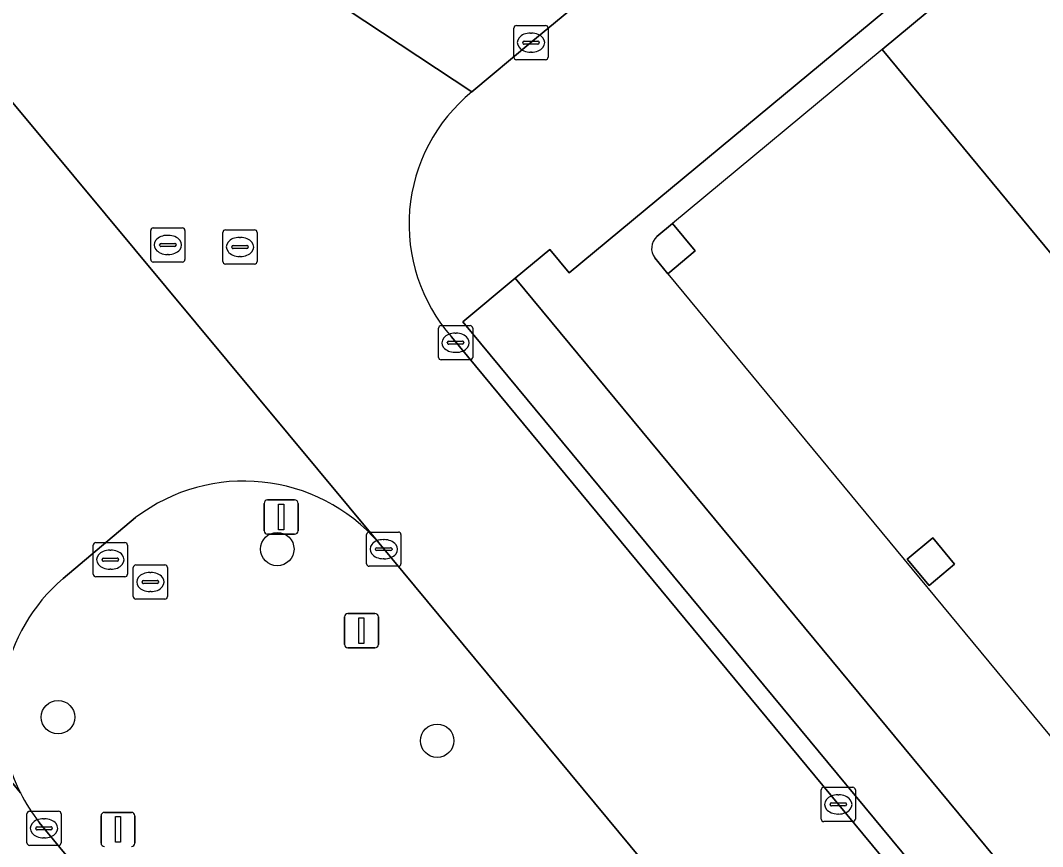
# Model space of a CAD drawing. Extents: x 159489 to 160304, y 383825 to 384531.
# Drawn here: x 159922.97 to 159952.85, y 384307.6 to 384331.74 of the extents above; entities that cross this region are included whole.
import ezdxf

# ---------------------------------------------------------------- set-up
doc = ezdxf.new("R2010")
doc.units = 0
for name, color, linetype in [('IMGEO_Berm_groen', 7, 'Continuous'), ('IMGEO_Boom', 7, 'Continuous'), ('IMGEO_Brandkraan', 7, 'Continuous'), ('IMGEO_Erf', 7, 'Continuous'), ('IMGEO_Kolk', 7, 'Continuous'), ('IMGEO_Lichtmast', 7, 'Continuous'), ('IMGEO_Pand', 7, 'Continuous'), ('IMGEO_Pand_overbouw', 7, 'Continuous'), ('IMGEO_Rijbaan_lokaal_gesloten', 7, 'Continuous'), ('IMGEO_Rioolput', 7, 'Continuous'), ('IMGEO_Verkeersbordpaal', 7, 'Continuous'), ('IMGEO_Voetpad_open', 7, 'Continuous')]:
    doc.layers.add(name, color=color, linetype=linetype)

msp = doc.modelspace()

# ---------------------------------------------------------------- linework, layer by layer
at = {"layer": 'IMGEO_Berm_groen'}
for points in [[(159926.335, 384317.209), (159924.216, 384315.43)], [(159923.519, 384308.303), (159950.937, 384275.149), (159960.793, 384283.511), (159933.445, 384316.469)]]:
    msp.add_lwpolyline(points, dxfattribs=at)
for centre, radius, start, end in [((159929.497, 384313.066), 5.212, 40.7609, 127.3554), ((159927.568, 384311.505), 5.161, 130.4987, 206.9729), ((159927.567, 384311.5), 5.158, 206.9304, 218.3043)]:
    msp.add_arc(centre, radius, start, end, dxfattribs=at)
at = {"layer": 'IMGEO_Boom'}
for centre in [(159930.476, 384316.289), (159924.067, 384311.378), (159935.15, 384310.688)]:
    msp.add_circle(centre, 0.489, dxfattribs=at)
at = {"layer": 'IMGEO_Brandkraan'}
for p, q in [((159925.096, 384315.554), (159925.096, 384316.406)), ((159925.171, 384316.48), (159926.023, 384316.48)), ((159925.584, 384316.26), (159925.609, 384316.26)), ((159926.097, 384316.406), (159926.097, 384315.554)), ((159925.355, 384315.974), (159925.355, 384315.986)), ((159925.398, 384316.023), (159925.796, 384316.023)), ((159925.839, 384315.986), (159925.839, 384315.974)), ((159925.793, 384315.937), (159925.395, 384315.937)), ((159925.607, 384315.7), (159925.582, 384315.7)), ((159926.023, 384315.48), (159925.171, 384315.48))]:
    msp.add_line(p, q, dxfattribs=at)
for points in [[(159925.096, 384315.554), (159925.096, 384316.406)], [(159925.171, 384316.48), (159926.023, 384316.48)], [(159926.097, 384316.406), (159926.097, 384315.554)], [(159926.023, 384315.48), (159925.171, 384315.48)]]:
    msp.add_lwpolyline(points, dxfattribs=at)
for centre, radius, start, end in [((159925.173, 384316.404), 0.0765, 91.552, 178.448), ((159925.173, 384316.404), 0.0765, 91.552, 178.448), ((159926.021, 384316.404), 0.0765, 1.552, 88.448), ((159926.021, 384316.404), 0.0765, 1.552, 88.448), ((159925.395, 384315.983), 0.0403, 85.8775, 175.7526), ((159925.392, 384315.973), 0.0366, 178.938, 274.7102), ((159925.796, 384315.98), 0.043, 264.8664, 352.4533), ((159925.8, 384315.985), 0.0386, 1.7309, 96.639), ((159925.173, 384315.556), 0.0765, 181.552, 268.448), ((159925.173, 384315.556), 0.0765, 181.552, 268.448), ((159926.021, 384315.556), 0.0765, 271.552, 358.448), ((159926.021, 384315.556), 0.0765, 271.552, 358.448)]:
    msp.add_arc(centre, radius, start, end, dxfattribs=at)
for centre, major_axis, ratio, start_param, end_param in [((159925.583, 384315.98), (-0.387, 0.002), 0.722429, 4.712389, 7.853982), ((159925.608, 384315.98), (-0.39, 0.002), 0.717154, 1.570796, 4.712389)]:
    msp.add_ellipse(centre, major_axis=major_axis, ratio=ratio, start_param=start_param, end_param=end_param, dxfattribs=at)
at = {"layer": 'IMGEO_Erf'}
for points in [[(159990.837, 384365.638), (160010.691, 384341.649), (160013.944, 384344.349), (159993.239, 384369.301), (159939.01, 384324.365), (159938.439, 384325.04), (159937.427, 384324.203), (159975.49, 384278.275), (159977.835, 384280.227), (160030.58, 384324.136)], [(160013.598, 384337.354), (159971.601, 384302.553), (159948.159, 384330.888), (159990.128, 384365.704)], [(159941.572, 384325.42), (159942.029, 384325.799), (159942.696, 384325.002)], [(159942.696, 384325.002), (159941.896, 384324.332), (159941.51, 384324.799)]]:
    msp.add_lwpolyline(points, dxfattribs=at)
msp.add_lwpolyline([(159949.529, 384315.228), (159948.889, 384315.996), (159949.637, 384316.62), (159950.278, 384315.852)], close=True, dxfattribs=at)
msp.add_arc((159941.884, 384325.075), 0.465, 132.1446, 216.4525, dxfattribs=at)
at = {"layer": 'IMGEO_Kolk'}
for p, q in [((159937.392, 384330.664), (159937.392, 384331.516)), ((159937.467, 384331.59), (159938.319, 384331.59)), ((159938.393, 384331.516), (159938.393, 384330.664)), ((159937.88, 384331.37), (159937.905, 384331.37)), ((159937.651, 384331.084), (159937.651, 384331.096)), ((159938.089, 384331.047), (159937.691, 384331.047)), ((159937.694, 384331.133), (159938.092, 384331.133)), ((159938.135, 384331.096), (159938.135, 384331.084)), ((159937.903, 384330.81), (159937.878, 384330.81)), ((159938.319, 384330.59), (159937.467, 384330.59)), ((159935.188, 384321.893), (159935.188, 384322.745)), ((159935.263, 384322.819), (159936.115, 384322.819)), ((159935.676, 384322.599), (159935.701, 384322.599)), ((159936.189, 384322.745), (159936.189, 384321.893)), ((159935.447, 384322.313), (159935.447, 384322.325)), ((159935.885, 384322.276), (159935.487, 384322.276)), ((159935.49, 384322.362), (159935.888, 384322.362)), ((159935.931, 384322.325), (159935.931, 384322.313)), ((159935.699, 384322.039), (159935.674, 384322.039)), ((159936.115, 384321.819), (159935.263, 384321.819)), ((159933.088, 384315.861), (159933.088, 384316.713)), ((159933.163, 384316.787), (159934.015, 384316.787)), ((159933.576, 384316.567), (159933.601, 384316.567)), ((159934.089, 384316.713), (159934.089, 384315.861)), ((159933.347, 384316.281), (159933.347, 384316.293)), ((159933.39, 384316.33), (159933.788, 384316.33)), ((159933.831, 384316.293), (159933.831, 384316.281)), ((159933.785, 384316.244), (159933.387, 384316.244)), ((159933.599, 384316.007), (159933.574, 384316.007)), ((159934.015, 384315.787), (159933.163, 384315.787)), ((159946.375, 384308.402), (159946.375, 384309.254)), ((159946.45, 384309.328), (159947.302, 384309.328)), ((159946.863, 384309.108), (159946.888, 384309.108)), ((159947.376, 384309.254), (159947.376, 384308.402)), ((159946.634, 384308.822), (159946.634, 384308.834)), ((159946.677, 384308.871), (159947.075, 384308.871)), ((159947.118, 384308.834), (159947.118, 384308.822)), ((159923.157, 384307.705), (159923.157, 384308.557)), ((159923.232, 384308.631), (159924.084, 384308.631)), ((159924.158, 384308.557), (159924.158, 384307.705)), ((159947.072, 384308.785), (159946.674, 384308.785)), ((159946.886, 384308.548), (159946.861, 384308.548)), ((159923.645, 384308.411), (159923.67, 384308.411)), ((159947.302, 384308.328), (159946.45, 384308.328)), ((159923.416, 384308.125), (159923.416, 384308.137)), ((159923.854, 384308.088), (159923.456, 384308.088)), ((159923.459, 384308.174), (159923.857, 384308.174)), ((159923.9, 384308.137), (159923.9, 384308.125)), ((159924.084, 384307.631), (159923.232, 384307.631)), ((159923.668, 384307.851), (159923.643, 384307.851))]:
    msp.add_line(p, q, dxfattribs=at)
for points in [[(159937.392, 384330.664), (159937.392, 384331.516)], [(159937.467, 384331.59), (159938.319, 384331.59)], [(159938.393, 384331.516), (159938.393, 384330.664)], [(159938.319, 384330.59), (159937.467, 384330.59)], [(159935.188, 384321.893), (159935.188, 384322.745)], [(159935.263, 384322.819), (159936.115, 384322.819)], [(159936.189, 384322.745), (159936.189, 384321.893)], [(159936.115, 384321.819), (159935.263, 384321.819)], [(159933.088, 384315.861), (159933.088, 384316.713)], [(159933.163, 384316.787), (159934.015, 384316.787)], [(159934.089, 384316.713), (159934.089, 384315.861)], [(159934.015, 384315.787), (159933.163, 384315.787)], [(159946.375, 384308.402), (159946.375, 384309.254)], [(159946.45, 384309.328), (159947.302, 384309.328)], [(159947.376, 384309.254), (159947.376, 384308.402)], [(159923.157, 384307.705), (159923.157, 384308.557)], [(159923.232, 384308.631), (159924.084, 384308.631)], [(159924.158, 384308.557), (159924.158, 384307.705)], [(159947.302, 384308.328), (159946.45, 384308.328)], [(159924.084, 384307.631), (159923.232, 384307.631)]]:
    msp.add_lwpolyline(points, dxfattribs=at)
for centre, radius, start, end in [((159937.469, 384331.514), 0.0765, 91.552, 178.448), ((159937.469, 384331.514), 0.0765, 91.552, 178.448), ((159938.317, 384331.514), 0.0765, 1.552, 88.448), ((159938.317, 384331.514), 0.0765, 1.552, 88.448), ((159937.691, 384331.093), 0.0403, 85.8775, 175.7526), ((159937.688, 384331.083), 0.0366, 178.938, 274.7102), ((159938.092, 384331.09), 0.043, 264.8664, 352.4533), ((159938.096, 384331.095), 0.0386, 1.7309, 96.639), ((159937.469, 384330.666), 0.0765, 181.552, 268.448), ((159937.469, 384330.666), 0.0765, 181.552, 268.448), ((159938.317, 384330.666), 0.0765, 271.552, 358.448), ((159938.317, 384330.666), 0.0765, 271.552, 358.448), ((159935.265, 384322.743), 0.0765, 91.552, 178.448), ((159935.265, 384322.743), 0.0765, 91.552, 178.448), ((159936.113, 384322.743), 0.0765, 1.552, 88.448), ((159936.113, 384322.743), 0.0765, 1.552, 88.448), ((159935.487, 384322.322), 0.0403, 85.8775, 175.7526), ((159935.484, 384322.312), 0.0366, 178.938, 274.7102), ((159935.888, 384322.319), 0.043, 264.8664, 352.4533), ((159935.892, 384322.324), 0.0386, 1.7309, 96.639), ((159935.265, 384321.895), 0.0765, 181.552, 268.448), ((159935.265, 384321.895), 0.0765, 181.552, 268.448), ((159936.113, 384321.895), 0.0765, 271.552, 358.448), ((159936.113, 384321.895), 0.0765, 271.552, 358.448), ((159933.165, 384316.711), 0.0765, 91.552, 178.448), ((159933.165, 384316.711), 0.0765, 91.552, 178.448), ((159934.013, 384316.711), 0.0765, 1.552, 88.448), ((159934.013, 384316.711), 0.0765, 1.552, 88.448), ((159933.387, 384316.29), 0.0403, 85.8775, 175.7526), ((159933.384, 384316.28), 0.0366, 178.938, 274.7102), ((159933.788, 384316.287), 0.043, 264.8664, 352.4533), ((159933.792, 384316.292), 0.0386, 1.7309, 96.639), ((159933.165, 384315.863), 0.0765, 181.552, 268.448), ((159933.165, 384315.863), 0.0765, 181.552, 268.448), ((159934.013, 384315.863), 0.0765, 271.552, 358.448), ((159934.013, 384315.863), 0.0765, 271.552, 358.448), ((159946.452, 384309.252), 0.0765, 91.552, 178.448), ((159946.452, 384309.252), 0.0765, 91.552, 178.448), ((159947.3, 384309.252), 0.0765, 1.552, 88.448), ((159947.3, 384309.252), 0.0765, 1.552, 88.448), ((159946.674, 384308.831), 0.0403, 85.8775, 175.7526), ((159946.671, 384308.821), 0.0366, 178.938, 274.7102), ((159947.075, 384308.828), 0.043, 264.8664, 352.4533), ((159947.079, 384308.833), 0.0386, 1.7309, 96.639), ((159923.234, 384308.555), 0.0765, 91.552, 178.448), ((159923.234, 384308.555), 0.0765, 91.552, 178.448), ((159924.082, 384308.555), 0.0765, 1.552, 88.448), ((159924.082, 384308.555), 0.0765, 1.552, 88.448), ((159946.452, 384308.404), 0.0765, 181.552, 268.448), ((159946.452, 384308.404), 0.0765, 181.552, 268.448), ((159947.3, 384308.404), 0.0765, 271.552, 358.448), ((159947.3, 384308.404), 0.0765, 271.552, 358.448), ((159923.456, 384308.134), 0.0403, 85.8775, 175.7526), ((159923.453, 384308.124), 0.0366, 178.938, 274.7102), ((159923.857, 384308.131), 0.043, 264.8664, 352.4533), ((159923.861, 384308.136), 0.0386, 1.7309, 96.639), ((159923.234, 384307.707), 0.0765, 181.552, 268.448), ((159923.234, 384307.707), 0.0765, 181.552, 268.448), ((159924.082, 384307.707), 0.0765, 271.552, 358.448), ((159924.082, 384307.707), 0.0765, 271.552, 358.448)]:
    msp.add_arc(centre, radius, start, end, dxfattribs=at)
for centre, major_axis, ratio, start_param, end_param in [((159937.879, 384331.09), (-0.387, 0.002), 0.722429, 4.712389, 7.853982), ((159937.904, 384331.09), (-0.39, 0.002), 0.717154, 1.570796, 4.712389), ((159935.675, 384322.319), (-0.387, 0.002), 0.722429, 4.712389, 7.853982), ((159935.7, 384322.319), (-0.39, 0.002), 0.717154, 1.570796, 4.712389), ((159933.575, 384316.287), (-0.387, 0.002), 0.722429, 4.712389, 7.853982), ((159933.6, 384316.287), (-0.39, 0.002), 0.717154, 1.570796, 4.712389), ((159946.862, 384308.828), (-0.387, 0.002), 0.722429, 4.712389, 7.853982), ((159946.887, 384308.828), (-0.39, 0.002), 0.717154, 1.570796, 4.712389), ((159923.644, 384308.131), (-0.387, 0.002), 0.722429, 4.712389, 7.853982), ((159923.669, 384308.131), (-0.39, 0.002), 0.717154, 1.570796, 4.712389)]:
    msp.add_ellipse(centre, major_axis=major_axis, ratio=ratio, start_param=start_param, end_param=end_param, dxfattribs=at)
at = {"layer": 'IMGEO_Lichtmast'}
for p, q in [((159932.441, 384313.506), (159932.441, 384314.306)), ((159932.441, 384314.306), (159932.441, 384313.506)), ((159932.541, 384314.406), (159933.331, 384314.406)), ((159933.331, 384314.406), (159932.541, 384314.406)), ((159933.431, 384314.306), (159933.431, 384313.506)), ((159933.431, 384313.506), (159933.431, 384314.306)), ((159933.331, 384313.406), (159932.541, 384313.406)), ((159932.541, 384313.406), (159933.331, 384313.406)), ((159925.324, 384307.697), (159925.324, 384308.497)), ((159925.324, 384308.497), (159925.324, 384307.697)), ((159925.424, 384308.597), (159926.214, 384308.597)), ((159926.214, 384308.597), (159925.424, 384308.597)), ((159926.314, 384308.497), (159926.314, 384307.697)), ((159926.314, 384307.697), (159926.314, 384308.497))]:
    msp.add_line(p, q, dxfattribs=at)
for points in [[(159932.861, 384314.281), (159933.011, 384314.281), (159933.011, 384313.531), (159932.861, 384313.531), (159932.861, 384314.281)], [(159925.744, 384308.472), (159925.894, 384308.472), (159925.894, 384307.722), (159925.744, 384307.722), (159925.744, 384308.472)]]:
    msp.add_lwpolyline(points, dxfattribs=at)
for centre, start, end in [((159932.541, 384314.306), 90, 180), ((159932.541, 384314.306), 90, 180), ((159933.331, 384314.306), 0, 90), ((159933.331, 384314.306), 360, 90), ((159932.541, 384313.506), 180, 270), ((159932.541, 384313.506), 180, 270), ((159933.331, 384313.506), 270, 0), ((159933.331, 384313.506), 270, 0), ((159925.424, 384308.497), 90, 180), ((159925.424, 384308.497), 90, 180), ((159926.214, 384308.497), 0, 90), ((159926.214, 384308.497), 360, 90), ((159925.424, 384307.697), 180, 270), ((159925.424, 384307.697), 180, 270), ((159926.214, 384307.697), 270, 0), ((159926.214, 384307.697), 270, 0)]:
    msp.add_arc(centre, 0.1, start, end, dxfattribs=at)
at = {"layer": 'IMGEO_Pand'}
for points in [[(159990.128, 384365.704), (159948.159, 384330.888), (159971.601, 384302.553), (160013.598, 384337.354)], [(159941.51, 384324.799), (159941.896, 384324.332), (159942.696, 384325.002), (159942.029, 384325.799)], [(159942.029, 384325.799), (159941.572, 384325.42)]]:
    msp.add_lwpolyline(points, dxfattribs=at)
msp.add_lwpolyline([(159948.889, 384315.996), (159949.529, 384315.228), (159950.278, 384315.852), (159949.637, 384316.62)], close=True, dxfattribs=at)
msp.add_arc((159941.884, 384325.075), 0.465, 132.1446, 216.4525, dxfattribs=at)
at = {"layer": 'IMGEO_Pand_overbouw'}
for points in [[(159948.159, 384330.888), (159942.029, 384325.799), (159941.572, 384325.42)], [(159965.128, 384297.222), (159965.465, 384297.469), (159971.601, 384302.553), (159948.159, 384330.888)], [(159941.51, 384324.799), (159941.896, 384324.332), (159957.062, 384305.998), (159964.007, 384297.602), (159964.287, 384297.264)]]:
    msp.add_lwpolyline(points, dxfattribs=at)
msp.add_arc((159941.884, 384325.075), 0.465, 132.1446, 216.4525, dxfattribs=at)
at = {"layer": 'IMGEO_Rijbaan_lokaal_gesloten'}
for points in [[(159923.606, 384333.776), (159921.11, 384336.779), (159915.672, 384343.348), (159914.984, 384344.176), (159913.052, 384346.504), (159895.168, 384368.052), (159886.419, 384378.641), (159884.396, 384381.053), (159884.326, 384381.141), (159881.633, 384378.871), (159906.826, 384348.547), (159910.716, 384343.831), (159912.141, 384342.122), (159915.27, 384338.331), (159916.545, 384336.786), (159918.3, 384334.666), (159933.445, 384316.469), (159960.793, 384283.511)], [(159983.788, 384376.807), (159982.044, 384375.396), (159970.057, 384365.48), (159957.295, 384354.909), (159945.317, 384344.999), (159934.113, 384335.743), (159930.945, 384333.111), (159936.165, 384329.649), (159937.893, 384331.09), (159949.096, 384340.336), (159961.075, 384350.273), (159973.829, 384360.821), (159986.588, 384371.379), (159989.867, 384374.086), (159993.379, 384376.985)], [(159933.445, 384316.469), (159918.3, 384334.666)], [(159936.165, 384329.649), (159930.945, 384333.111)], [(159910.12, 384324.863), (159922.968, 384309.164)], [(159922.968, 384309.164), (159910.12, 384324.863)], [(160037.81, 384196.565), (160039.018, 384197.587), (160038.858, 384197.779), (160037.343, 384196.516), (160033.227, 384201.454), (159992.986, 384250.055), (159994.505, 384251.312), (159990.035, 384256.71), (159988.52, 384255.456), (159973.268, 384273.877), (159974.782, 384275.132), (159935.565, 384322.496)], [(159924.216, 384315.43), (159926.335, 384317.209)], [(159959.123, 384265.32), (159954.711, 384270.626), (159950.937, 384275.149), (159923.519, 384308.303)]]:
    msp.add_lwpolyline(points, dxfattribs=at)
for centre, radius, start, end in [((159939.311, 384325.783), 4.984, 129.1408, 221.2696), ((159929.497, 384313.066), 5.212, 40.7609, 127.3554), ((159927.568, 384311.505), 5.161, 130.4987, 206.9729), ((159927.567, 384311.5), 5.158, 206.9304, 218.3043)]:
    msp.add_arc(centre, radius, start, end, dxfattribs=at)
at = {"layer": 'IMGEO_Rioolput'}
for p, q in [((159926.777, 384324.752), (159926.777, 384325.604)), ((159926.852, 384325.678), (159927.704, 384325.678)), ((159927.778, 384325.604), (159927.778, 384324.752)), ((159928.885, 384324.693), (159928.885, 384325.545)), ((159928.96, 384325.619), (159929.812, 384325.619)), ((159929.886, 384325.545), (159929.886, 384324.693)), ((159927.079, 384325.221), (159927.477, 384325.221)), ((159927.265, 384325.458), (159927.29, 384325.458)), ((159929.373, 384325.399), (159929.398, 384325.399)), ((159927.036, 384325.172), (159927.036, 384325.184)), ((159927.474, 384325.135), (159927.076, 384325.135)), ((159927.52, 384325.184), (159927.52, 384325.172)), ((159929.144, 384325.113), (159929.144, 384325.125)), ((159929.582, 384325.076), (159929.184, 384325.076)), ((159929.187, 384325.162), (159929.585, 384325.162)), ((159929.628, 384325.125), (159929.628, 384325.113)), ((159927.704, 384324.678), (159926.852, 384324.678)), ((159927.288, 384324.898), (159927.263, 384324.898)), ((159929.396, 384324.839), (159929.371, 384324.839)), ((159929.812, 384324.619), (159928.96, 384324.619)), ((159926.266, 384314.9), (159926.266, 384315.752)), ((159926.341, 384315.826), (159927.193, 384315.826)), ((159927.267, 384315.752), (159927.267, 384314.9)), ((159926.568, 384315.369), (159926.966, 384315.369)), ((159926.754, 384315.606), (159926.779, 384315.606)), ((159926.525, 384315.32), (159926.525, 384315.332)), ((159926.963, 384315.283), (159926.565, 384315.283)), ((159927.009, 384315.332), (159927.009, 384315.32)), ((159927.193, 384314.826), (159926.341, 384314.826)), ((159926.777, 384315.046), (159926.752, 384315.046))]:
    msp.add_line(p, q, dxfattribs=at)
for points in [[(159926.777, 384324.752), (159926.777, 384325.604)], [(159926.852, 384325.678), (159927.704, 384325.678)], [(159927.778, 384325.604), (159927.778, 384324.752)], [(159928.885, 384324.693), (159928.885, 384325.545)], [(159928.96, 384325.619), (159929.812, 384325.619)], [(159929.886, 384325.545), (159929.886, 384324.693)], [(159927.704, 384324.678), (159926.852, 384324.678)], [(159929.812, 384324.619), (159928.96, 384324.619)], [(159926.266, 384314.9), (159926.266, 384315.752)], [(159926.341, 384315.826), (159927.193, 384315.826)], [(159927.267, 384315.752), (159927.267, 384314.9)], [(159927.193, 384314.826), (159926.341, 384314.826)]]:
    msp.add_lwpolyline(points, dxfattribs=at)
for centre, radius, start, end in [((159926.854, 384325.602), 0.0765, 91.552, 178.448), ((159926.854, 384325.602), 0.0765, 91.552, 178.448), ((159927.702, 384325.602), 0.0765, 1.552, 88.448), ((159927.702, 384325.602), 0.0765, 1.552, 88.448), ((159928.962, 384325.543), 0.0765, 91.552, 178.448), ((159928.962, 384325.543), 0.0765, 91.552, 178.448), ((159929.81, 384325.543), 0.0765, 1.552, 88.448), ((159929.81, 384325.543), 0.0765, 1.552, 88.448), ((159927.076, 384325.181), 0.0403, 85.8775, 175.7526), ((159927.481, 384325.183), 0.0386, 1.7309, 96.639), ((159927.073, 384325.171), 0.0366, 178.938, 274.7102), ((159927.477, 384325.178), 0.043, 264.8664, 352.4533), ((159929.184, 384325.122), 0.0403, 85.8775, 175.7526), ((159929.181, 384325.112), 0.0366, 178.938, 274.7102), ((159929.585, 384325.119), 0.043, 264.8664, 352.4533), ((159929.589, 384325.124), 0.0386, 1.7309, 96.639), ((159926.854, 384324.754), 0.0765, 181.552, 268.448), ((159926.854, 384324.754), 0.0765, 181.552, 268.448), ((159927.702, 384324.754), 0.0765, 271.552, 358.448), ((159927.702, 384324.754), 0.0765, 271.552, 358.448), ((159928.962, 384324.695), 0.0765, 181.552, 268.448), ((159928.962, 384324.695), 0.0765, 181.552, 268.448), ((159929.81, 384324.695), 0.0765, 271.552, 358.448), ((159929.81, 384324.695), 0.0765, 271.552, 358.448), ((159926.343, 384315.75), 0.0765, 91.552, 178.448), ((159926.343, 384315.75), 0.0765, 91.552, 178.448), ((159927.191, 384315.75), 0.0765, 1.552, 88.448), ((159927.191, 384315.75), 0.0765, 1.552, 88.448), ((159926.565, 384315.329), 0.0403, 85.8775, 175.7526), ((159926.97, 384315.331), 0.0386, 1.7309, 96.639), ((159926.562, 384315.319), 0.0366, 178.938, 274.7102), ((159926.966, 384315.326), 0.043, 264.8664, 352.4533), ((159926.343, 384314.902), 0.0765, 181.552, 268.448), ((159926.343, 384314.902), 0.0765, 181.552, 268.448), ((159927.191, 384314.902), 0.0765, 271.552, 358.448), ((159927.191, 384314.902), 0.0765, 271.552, 358.448)]:
    msp.add_arc(centre, radius, start, end, dxfattribs=at)
for centre, major_axis, ratio, start_param, end_param in [((159927.264, 384325.178), (-0.387, 0.002), 0.722429, 4.712389, 7.853982), ((159927.289, 384325.178), (-0.39, 0.002), 0.717154, 1.570796, 4.712389), ((159929.372, 384325.119), (-0.387, 0.002), 0.722429, 4.712389, 7.853982), ((159929.397, 384325.119), (-0.39, 0.002), 0.717154, 1.570796, 4.712389), ((159926.753, 384315.326), (-0.387, 0.002), 0.722429, 4.712389, 7.853982), ((159926.778, 384315.326), (-0.39, 0.002), 0.717154, 1.570796, 4.712389)]:
    msp.add_ellipse(centre, major_axis=major_axis, ratio=ratio, start_param=start_param, end_param=end_param, dxfattribs=at)
at = {"layer": 'IMGEO_Verkeersbordpaal'}
for p, q in [((159930.094, 384316.826), (159930.094, 384317.626)), ((159930.094, 384317.626), (159930.094, 384316.826)), ((159930.194, 384317.726), (159930.984, 384317.726)), ((159930.984, 384317.726), (159930.194, 384317.726)), ((159931.084, 384317.626), (159931.084, 384316.826)), ((159931.084, 384316.826), (159931.084, 384317.626)), ((159930.984, 384316.726), (159930.194, 384316.726)), ((159930.194, 384316.726), (159930.984, 384316.726))]:
    msp.add_line(p, q, dxfattribs=at)
msp.add_lwpolyline([(159930.514, 384317.601), (159930.664, 384317.601), (159930.664, 384316.851), (159930.514, 384316.851), (159930.514, 384317.601)], dxfattribs=at)
for centre, start, end in [((159930.194, 384317.626), 90, 180), ((159930.194, 384317.626), 90, 180), ((159930.984, 384317.626), 0, 90), ((159930.984, 384317.626), 360, 90), ((159930.194, 384316.826), 180, 270), ((159930.194, 384316.826), 180, 270), ((159930.984, 384316.826), 270, 0), ((159930.984, 384316.826), 270, 0)]:
    msp.add_arc(centre, 0.1, start, end, dxfattribs=at)
at = {"layer": 'IMGEO_Voetpad_open'}
for points in [[(159979.031, 384278.782), (160016.76, 384310.041), (160017.662, 384308.948), (160019.051, 384310.092), (160035.542, 384323.669), (160022.279, 384339.643), (160021.803, 384340.218), (160012.365, 384351.633), (160002.438, 384363.58), (159995.871, 384371.487), (159995.62, 384371.273), (159992.37, 384375.097), (159992.342, 384375.074), (159990.407, 384373.474), (159989.867, 384374.086), (159986.588, 384371.379), (159973.829, 384360.821), (159961.075, 384350.273), (159949.096, 384340.336), (159937.893, 384331.09), (159936.165, 384329.649)], [(160048.804, 384186.671), (159935.905, 384322.929), (159937.427, 384324.203), (159938.439, 384325.04), (159939.01, 384324.365), (159993.239, 384369.301)], [(159935.565, 384322.496), (159974.782, 384275.132), (159988.119, 384259.024), (159990.035, 384256.71), (159994.505, 384251.312), (160034.744, 384202.714), (160038.858, 384197.779), (160039.018, 384197.587), (160037.81, 384196.565)]]:
    msp.add_lwpolyline(points, dxfattribs=at)
msp.add_lwpolyline([(160035.789, 384205.516), (160035.01, 384206.456), (159975.49, 384278.275), (159937.427, 384324.203), (159935.905, 384322.929), (160048.804, 384186.671), (160050.34, 384187.958), (160045.884, 384193.335), (160045.088, 384194.296)], close=True, dxfattribs=at)
msp.add_arc((159939.311, 384325.783), 4.984, 129.1408, 221.2696, dxfattribs=at)

doc.saveas('drawing.dxf')
